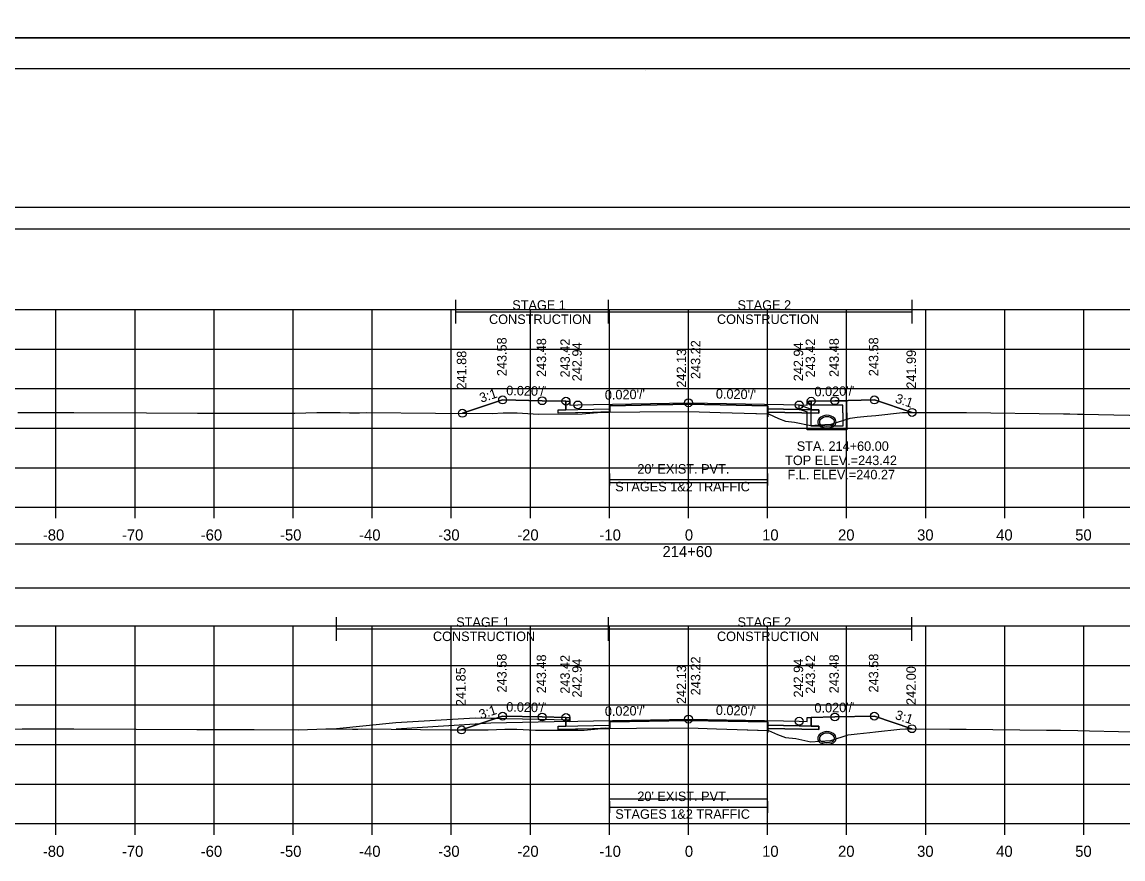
# Model space of a CAD drawing. Extents: x 1369627 to 1374022, y 380035 to 398173.
# Drawn here: x 1372014.2 to 1372153.5, y 383348.4 to 383454.2 of the extents above; entities that cross this region are included whole.
import ezdxf

# ---------------------------------------------------------------- set-up
doc = ezdxf.new("R2010")
doc.units = 0
for name, color, linetype in [('Default', 7, 'Continuous'), ('R_Alt Surface', 7, 'Continuous'), ('R_Axis', 7, 'Continuous'), ('R_Axis Annot', 7, 'Continuous'), ('R_Border', 7, 'Continuous'), ('R_Drive', 7, 'Continuous'), ('R_Exist Surface', 7, 'Continuous'), ('R_Fin Surface', 7, 'Continuous'), ('R_Grid', 7, 'Continuous'), ('R_MOT', 7, 'Continuous'), ('R_No Plot', 7, 'Continuous'), ('R_Water', 7, 'Continuous'), ('R_Water Annot', 7, 'Continuous'), ('R_Xsect Elev', 7, 'Continuous'), ('R_Xsect Slope', 7, 'Continuous'), ('T_Vehicle Path Lt Minor', 7, 'Continuous'), ('T_Vehicle Path Rt', 7, 'Continuous')]:
    doc.layers.add(name, color=color, linetype=linetype)

msp = doc.modelspace()

# ---------------------------------------------------------------- linework, layer by layer
at = {"layer": 'Default'}
for p, q in [((1372088.56, 383395.58), (1372088.56, 383397.08)), ((1372108.56, 383395.58), (1372108.56, 383397.08)), ((1372088.56, 383396.33), (1372108.56, 383396.33)), ((1372088.56, 383354.18), (1372088.56, 383355.68)), ((1372088.56, 383354.93), (1372108.56, 383354.93)), ((1372108.56, 383354.18), (1372108.56, 383355.68))]:
    msp.add_line(p, q, dxfattribs=at)
for points in [[(1371948.53, 383428.01), (1372248.53, 383428.01), (1372248.53, 383430.71), (1371948.53, 383430.71)], [(1371948.53, 383382.64), (1372248.53, 383382.64), (1372248.53, 383388.16), (1371948.53, 383388.16)]]:
    msp.add_lwpolyline(points, close=True, dxfattribs=at)
at = {"layer": 'R_Alt Surface'}
for points in [[(1372083.03, 383406.25), (1372083.03, 383405.15), (1372084.53, 383405.18), (1372088.56, 383405.26), (1372088.56, 383405.67), (1372098.53, 383405.87), (1372108.56, 383405.67), (1372108.56, 383405.26), (1372112.53, 383405.18), (1372114.03, 383405.15), (1372114.03, 383406.25)], [(1372083.03, 383366.25), (1372083.03, 383365.15), (1372084.53, 383365.18), (1372088.56, 383365.26), (1372088.56, 383365.68), (1372098.53, 383365.88), (1372108.56, 383365.68), (1372108.56, 383365.26), (1372112.53, 383365.18), (1372114.03, 383365.15), (1372114.03, 383366.25)]]:
    msp.add_lwpolyline(points, dxfattribs=at)
for points in [[(1372082.03, 383405.13), (1372083.03, 383405.15), (1372084.53, 383405.18), (1372088.56, 383405.26), (1372088.56, 383404.84), (1372082.03, 383404.71)], [(1372115.03, 383405.13), (1372114.03, 383405.15), (1372112.53, 383405.18), (1372108.56, 383405.26), (1372108.56, 383404.84), (1372115.03, 383404.71)], [(1372082.03, 383365.13), (1372083.03, 383365.15), (1372084.53, 383365.18), (1372088.56, 383365.26), (1372088.56, 383364.84), (1372082.03, 383364.71)], [(1372115.03, 383365.13), (1372114.03, 383365.15), (1372112.53, 383365.18), (1372108.56, 383365.26), (1372108.56, 383364.84), (1372115.03, 383364.71)]]:
    msp.add_lwpolyline(points, close=True, dxfattribs=at)
at = {"layer": 'R_Axis'}
for p, q in [((1371948.53, 383392.83), (1372248.53, 383392.83)), ((1372018.53, 383391.43), (1372018.53, 383392.83)), ((1372028.53, 383391.43), (1372028.53, 383392.83)), ((1372038.53, 383391.43), (1372038.53, 383392.83)), ((1372048.53, 383391.43), (1372048.53, 383392.83)), ((1372058.53, 383391.43), (1372058.53, 383392.83)), ((1372068.53, 383391.43), (1372068.53, 383392.83)), ((1372078.53, 383391.43), (1372078.53, 383392.83)), ((1372088.53, 383391.43), (1372088.53, 383392.83)), ((1372098.53, 383391.43), (1372098.53, 383392.83)), ((1372108.53, 383391.43), (1372108.53, 383392.83)), ((1372118.53, 383391.43), (1372118.53, 383392.83)), ((1372128.53, 383391.43), (1372128.53, 383392.83)), ((1372138.53, 383391.43), (1372138.53, 383392.83)), ((1372148.53, 383391.43), (1372148.53, 383392.83)), ((1371948.53, 383352.83), (1372248.53, 383352.83)), ((1372018.53, 383351.43), (1372018.53, 383352.83)), ((1372028.53, 383351.43), (1372028.53, 383352.83)), ((1372038.53, 383351.43), (1372038.53, 383352.83)), ((1372048.53, 383351.43), (1372048.53, 383352.83)), ((1372058.53, 383351.43), (1372058.53, 383352.83)), ((1372068.53, 383351.43), (1372068.53, 383352.83)), ((1372078.53, 383351.43), (1372078.53, 383352.83)), ((1372088.53, 383351.43), (1372088.53, 383352.83)), ((1372098.53, 383351.43), (1372098.53, 383352.83)), ((1372108.53, 383351.43), (1372108.53, 383352.83)), ((1372118.53, 383351.43), (1372118.53, 383352.83)), ((1372128.53, 383351.43), (1372128.53, 383352.83)), ((1372138.53, 383351.43), (1372138.53, 383352.83)), ((1372148.53, 383351.43), (1372148.53, 383352.83))]:
    msp.add_line(p, q, dxfattribs=at)
at = {"layer": 'R_Border'}
for p, q in [((1371940.53, 383448.29), (1372256.71, 383448.29)), ((1372093.05, 383448.03), (1372093.05, 383448.03)), ((1372093.05, 383448.03), (1372093.05, 383448.03))]:
    msp.add_line(p, q, dxfattribs=at)
at = {"layer": 'R_Drive'}
for p, q in [((1372071.53, 383366.16), (1372061.53, 383365.56)), ((1372083.53, 383365.92), (1372071.53, 383366.16)), ((1372083.53, 383365.75), (1372083.53, 383365.92)), ((1372061.53, 383365.56), (1372054.03, 383364.81))]:
    msp.add_line(p, q, dxfattribs=at)
at = {"layer": 'R_Exist Surface'}
for points in [[(1372013.7, 383404.79), (1372016.11, 383404.8), (1372020.78, 383404.8), (1372029.96, 383404.77), (1372036.41, 383404.73), (1372044.12, 383404.73), (1372048.72, 383404.71), (1372051.53, 383404.8), (1372054.49, 383404.79), (1372055.65, 383404.78), (1372056.92, 383404.78), (1372057.8, 383404.81), (1372066.54, 383404.71), (1372073.69, 383404.7), (1372075.07, 383404.76), (1372076.33, 383404.76), (1372076.86, 383404.78), (1372079.57, 383404.6), (1372085.06, 383404.63), (1372087.43, 383404.85), (1372087.98, 383404.87), (1372088.48, 383404.84), (1372092.38, 383404.91), (1372098.56, 383404.95), (1372102.52, 383404.81), (1372108.64, 383404.62), (1372109.92, 383404.04), (1372110.81, 383403.7), (1372111.92, 383403.58), (1372113.99, 383403.17), (1372114.99, 383403.23), (1372116.56, 383403.33), (1372118.96, 383404.09), (1372119.84, 383404.21), (1372121.11, 383404.34), (1372122.22, 383404.44), (1372125.61, 383404.81), (1372126.24, 383404.82), (1372130.83, 383404.81), (1372133.12, 383404.79), (1372133.67, 383404.79), (1372145.95, 383404.63), (1372146.74, 383404.62), (1372147.73, 383404.61), (1372148.39, 383404.59), (1372160.19, 383404.33)], [(1372008.64, 383364.73), (1372014.25, 383364.8), (1372015.59, 383364.8), (1372020.77, 383364.8), (1372028.68, 383364.78), (1372036.33, 383364.72), (1372043.58, 383364.73), (1372049.2, 383364.7), (1372052.64, 383364.81), (1372054.64, 383364.8), (1372056.05, 383364.79), (1372056.72, 383364.79), (1372057.18, 383364.8), (1372068.4, 383364.68), (1372073.2, 383364.67), (1372075.29, 383364.76), (1372076.38, 383364.76), (1372076.83, 383364.77), (1372079.16, 383364.63), (1372085.34, 383364.65), (1372087.41, 383364.84), (1372088.04, 383364.88), (1372088.48, 383364.84), (1372091.96, 383364.9), (1372098.56, 383364.95), (1372102.09, 383364.83), (1372108.63, 383364.62), (1372109.78, 383364.1), (1372110.81, 383363.72), (1372112.1, 383363.57), (1372114.02, 383363.19), (1372115.14, 383363.26), (1372116.55, 383363.35), (1372118.72, 383364.04), (1372119.84, 383364.18), (1372121.45, 383364.36), (1372122.16, 383364.42), (1372125.26, 383364.76), (1372125.98, 383364.83), (1372131.6, 383364.79), (1372133.65, 383364.78), (1372143.8, 383364.65), (1372145.56, 383364.64), (1372147.77, 383364.6), (1372149.23, 383364.55), (1372160.23, 383364.32)]]:
    msp.add_lwpolyline(points, dxfattribs=at)
at = {"layer": 'R_Fin Surface'}
for points in [[(1372069.93, 383404.71), (1372075.02, 383406.4), (1372080.02, 383406.3), (1372083.02, 383406.24), (1372083.52, 383406.24), (1372083.53, 383405.74), (1372084.53, 383405.76), (1372086.53, 383405.8), (1372098.53, 383406.04), (1372110.53, 383405.8), (1372112.53, 383405.76), (1372113.53, 383405.74), (1372113.54, 383406.24), (1372114.04, 383406.24), (1372117.04, 383406.3), (1372122.04, 383406.4), (1372126.8, 383404.82)], [(1372069.83, 383364.68), (1372075.02, 383366.41), (1372080.02, 383366.31), (1372083.02, 383366.25), (1372083.52, 383366.25), (1372083.53, 383365.75), (1372084.53, 383365.77), (1372086.53, 383365.81), (1372098.53, 383366.05), (1372110.53, 383365.81), (1372112.53, 383365.77), (1372113.53, 383365.75), (1372113.54, 383366.25), (1372114.04, 383366.25), (1372117.04, 383366.31), (1372122.04, 383366.41), (1372126.78, 383364.83)]]:
    msp.add_lwpolyline(points, dxfattribs=at)
at = {"layer": 'R_Grid'}
for p, q in [((1371948.53, 383417.83), (1372248.53, 383417.83)), ((1372018.53, 383392.83), (1372018.53, 383417.83)), ((1372028.53, 383392.83), (1372028.53, 383417.83)), ((1372038.53, 383392.83), (1372038.53, 383417.83)), ((1372048.53, 383392.83), (1372048.53, 383417.83)), ((1372058.53, 383392.83), (1372058.53, 383417.83)), ((1372068.53, 383392.83), (1372068.53, 383417.83)), ((1372078.53, 383392.83), (1372078.53, 383417.83)), ((1372088.53, 383392.83), (1372088.53, 383417.83)), ((1372098.53, 383392.83), (1372098.53, 383417.83)), ((1372108.53, 383392.83), (1372108.53, 383417.83)), ((1372118.53, 383392.83), (1372118.53, 383417.83)), ((1372128.53, 383392.83), (1372128.53, 383417.83)), ((1372138.53, 383392.83), (1372138.53, 383417.83)), ((1372148.53, 383392.83), (1372148.53, 383417.83)), ((1371948.53, 383412.83), (1372248.53, 383412.83)), ((1371948.53, 383407.83), (1372248.53, 383407.83)), ((1371948.53, 383402.83), (1372248.53, 383402.83)), ((1371948.53, 383397.83), (1372248.53, 383397.83)), ((1371948.53, 383392.83), (1372248.53, 383392.83)), ((1371948.53, 383377.83), (1372248.53, 383377.83)), ((1372018.53, 383352.83), (1372018.53, 383377.83)), ((1372028.53, 383352.83), (1372028.53, 383377.83)), ((1372038.53, 383352.83), (1372038.53, 383377.83)), ((1372048.53, 383352.83), (1372048.53, 383377.83)), ((1372058.53, 383352.83), (1372058.53, 383377.83)), ((1372068.53, 383352.83), (1372068.53, 383377.83)), ((1372078.53, 383352.83), (1372078.53, 383377.83)), ((1372088.53, 383352.83), (1372088.53, 383377.83)), ((1372098.53, 383352.83), (1372098.53, 383377.83)), ((1372108.53, 383352.83), (1372108.53, 383377.83)), ((1372118.53, 383352.83), (1372118.53, 383377.83)), ((1372128.53, 383352.83), (1372128.53, 383377.83)), ((1372138.53, 383352.83), (1372138.53, 383377.83)), ((1372148.53, 383352.83), (1372148.53, 383377.83)), ((1371948.53, 383372.83), (1372248.53, 383372.83)), ((1371948.53, 383367.83), (1372248.53, 383367.83)), ((1371948.53, 383362.83), (1372248.53, 383362.83)), ((1371948.53, 383357.83), (1372248.53, 383357.83)), ((1371948.53, 383352.83), (1372248.53, 383352.83))]:
    msp.add_line(p, q, dxfattribs=at)
at = {"layer": 'R_MOT'}
for p, q in [((1372069.1, 383416.05), (1372069.1, 383419.05)), ((1372088.4, 383416.05), (1372088.4, 383419.05)), ((1372126.8, 383416.05), (1372126.8, 383419.05)), ((1372069.1, 383417.55), (1372126.8, 383417.55)), ((1372054.03, 383375.95), (1372054.03, 383378.95)), ((1372088.4, 383375.95), (1372088.4, 383378.95)), ((1372126.78, 383375.95), (1372126.78, 383378.95)), ((1372054.03, 383377.45), (1372126.78, 383377.45))]:
    msp.add_line(p, q, dxfattribs=at)
at = {"layer": 'R_No Plot'}
for p, q in [((1371928.13, 383452.19), (1372261.46, 383452.19)), ((1371928.13, 383452.19), (1372261.46, 383452.19)), ((1372073.53, 383365.55), (1372061.54, 383364.75)), ((1372083.53, 383365.75), (1372073.53, 383365.55))]:
    msp.add_line(p, q, dxfattribs=at)
for points in [[(1371928.12, 383665.52), (1372261.46, 383665.52), (1372261.46, 383452.18), (1371928.12, 383452.18)], [(1371928.12, 383452.19), (1372261.46, 383452.19), (1372261.46, 383238.85), (1371928.12, 383238.85)], [(1372174.45, 383448.29), (1372194.07, 383448.29), (1372194.07, 383438.41), (1372210.18, 383438.41), (1372233.38, 383438.41), (1372233.38, 383405.74), (1372256.59, 383405.74), (1372256.71, 383242.83), (1371940.53, 383242.83), (1371940.53, 383448.29)]]:
    msp.add_lwpolyline(points, close=True, dxfattribs=at)
for points in [[(1372088.56, 383395.95), (1372108.56, 383395.95)], [(1372088.56, 383355.95), (1372108.56, 383355.95)]]:
    msp.add_lwpolyline(points, dxfattribs=at)
for centre in [(1372075.02, 383406.4), (1372080.02, 383406.3), (1372083.02, 383406.24), (1372084.53, 383405.76), (1372098.53, 383406.04), (1372112.53, 383405.76), (1372114.04, 383406.24), (1372117.04, 383406.3), (1372122.04, 383406.4), (1372069.93, 383404.71), (1372126.8, 383404.82), (1372075.02, 383366.41), (1372080.02, 383366.31), (1372083.02, 383366.25), (1372098.53, 383366.05), (1372112.53, 383365.77), (1372117.04, 383366.31), (1372122.04, 383366.41), (1372069.83, 383364.68), (1372126.78, 383364.83)]:
    msp.add_circle(centre, 0.5, dxfattribs=at)
at = {"layer": 'R_Water'}
for p, q in [((1372113.71, 383406.08), (1372113.79, 383406.25)), ((1372118.54, 383406.25), (1372113.79, 383406.25)), ((1372118.54, 383404.75), (1372118.54, 383406.25)), ((1372112.54, 383405.77), (1372114.04, 383405.25)), ((1372112.54, 383405.24), (1372113.54, 383404.89)), ((1372113.54, 383404.75), (1372113.54, 383404.89)), ((1372113.71, 383406.08), (1372114.04, 383405.75)), ((1372118.04, 383405.75), (1372114.04, 383405.75)), ((1372114.04, 383404.75), (1372114.04, 383405.25)), ((1372118.04, 383404.75), (1372118.04, 383405.75))]:
    msp.add_line(p, q, dxfattribs=at)
for points in [[(1372112.54, 383405.24), (1372112.54, 383405.77)], [(1372118.54, 383404.75), (1372118.54, 383402.6), (1372116.04, 383402.6), (1372113.54, 383402.6), (1372113.54, 383404.75)], [(1372118.04, 383404.75), (1372118.04, 383403.1), (1372116.04, 383403.1), (1372114.04, 383403.1), (1372114.04, 383404.75)]]:
    msp.add_lwpolyline(points, dxfattribs=at)
for centre, radius, start, end in [((1372115.53, 383403.61), 0.646, 136.3515, 253.9529), ((1372115.53, 383403.61), 0.646, 136.3515, 253.9529), ((1372116.04, 383403.12), 1.35, 43.6485, 136.3515), ((1372116.04, 383403.12), 1.35, 43.6485, 136.3515), ((1372115.53, 383403.61), 0.438, 136.3515, 253.9529), ((1372115.53, 383403.61), 0.438, 136.3515, 253.9529), ((1372116.04, 383403.12), 1.15, 43.6485, 136.3515), ((1372116.04, 383403.12), 1.15, 43.6485, 136.3515), ((1372116.55, 383403.61), 0.438, 286.0471, 43.6485), ((1372116.55, 383403.61), 0.438, 286.0471, 43.6485), ((1372116.55, 383403.61), 0.646, 286.0471, 43.6485), ((1372116.55, 383403.61), 0.646, 286.0471, 43.6485), ((1372116.04, 383405.39), 2.5, 253.9529, 286.0471), ((1372116.04, 383405.39), 2.5, 253.9529, 286.0471), ((1372116.04, 383405.39), 2.29, 253.9529, 286.0471), ((1372116.04, 383405.39), 2.29, 253.9529, 286.0471), ((1372116.04, 383363.12), 1.35, 43.6485, 136.3515), ((1372116.04, 383363.12), 1.35, 43.6485, 136.3515), ((1372115.53, 383363.61), 0.646, 136.3515, 253.9529), ((1372115.53, 383363.61), 0.646, 136.3515, 253.9529), ((1372115.53, 383363.61), 0.438, 136.3515, 253.9529), ((1372115.53, 383363.61), 0.438, 136.3515, 253.9529), ((1372116.04, 383363.12), 1.15, 43.6485, 136.3515), ((1372116.04, 383363.12), 1.15, 43.6485, 136.3515), ((1372116.04, 383365.39), 2.29, 253.9529, 286.0471), ((1372116.04, 383365.39), 2.29, 253.9529, 286.0471), ((1372116.55, 383363.61), 0.438, 286.0471, 43.6485), ((1372116.55, 383363.61), 0.438, 286.0471, 43.6485), ((1372116.55, 383363.61), 0.646, 286.0471, 43.6485), ((1372116.55, 383363.61), 0.646, 286.0471, 43.6485), ((1372116.04, 383365.39), 2.5, 253.9529, 286.0471), ((1372116.04, 383365.39), 2.5, 253.9529, 286.0471)]:
    msp.add_arc(centre, radius, start, end, dxfattribs=at)
at = {"layer": 'R_Xsect Elev'}
for p, q in [((1372098.53, 383404.95), (1372098.53, 383414.95)), ((1372098.53, 383364.95), (1372098.53, 383374.95))]:
    msp.add_line(p, q, dxfattribs=at)
at = {"layer": 'T_Vehicle Path Lt Minor'}
for p, q in [((1372071.53, 383366.16), (1372061.53, 383365.56)), ((1372069.83, 383364.68), (1372074.11, 383366.1)), ((1372074.11, 383366.1), (1372071.53, 383366.16)), ((1372061.53, 383365.56), (1372054.03, 383364.81))]:
    msp.add_line(p, q, dxfattribs=at)
msp.add_lwpolyline([(1372054.03, 383364.81), (1372054.64, 383364.8), (1372056.05, 383364.79), (1372056.72, 383364.79), (1372057.18, 383364.8), (1372068.4, 383364.68), (1372069.83, 383364.68)], dxfattribs=at)
at = {"layer": 'T_Vehicle Path Rt'}
for p, q in [((1372083.03, 383405.15), (1372083.03, 383406.24)), ((1372114.04, 383406.24), (1372114.03, 383405.15)), ((1372087.04, 383404.81), (1372088.47, 383404.84)), ((1372088.56, 383405.26), (1372088.56, 383404.84)), ((1372108.56, 383405.26), (1372108.56, 383404.27)), ((1372108.56, 383404.84), (1372108.56, 383405.26)), ((1372108.56, 383404.62), (1372108.56, 383404.84)), ((1372108.56, 383404.84), (1372108.56, 383404.62)), ((1372087.04, 383404.81), (1372082.03, 383404.71)), ((1372108.56, 383404.62), (1372108.64, 383404.62)), ((1372083.03, 383365.15), (1372083.03, 383366.25)), ((1372114.04, 383366.25), (1372114.03, 383365.15)), ((1372087.08, 383364.81), (1372082.03, 383364.71)), ((1372087.08, 383364.81), (1372088.48, 383364.84)), ((1372088.56, 383365.26), (1372088.56, 383364.85)), ((1372108.56, 383365.68), (1372108.56, 383364.34)), ((1372108.56, 383364.84), (1372108.56, 383365.26)), ((1372108.56, 383364.62), (1372108.56, 383364.84)), ((1372108.56, 383364.84), (1372108.56, 383364.62))]:
    msp.add_line(p, q, dxfattribs=at)
for points in [[(1372083.03, 383406.24), (1372083.02, 383406.24), (1372080.02, 383406.3), (1372075.02, 383406.4), (1372069.93, 383404.71)], [(1372126.8, 383404.82), (1372122.04, 383406.4), (1372117.04, 383406.3), (1372114.04, 383406.24)], [(1372082.03, 383404.71), (1372082.03, 383405.13), (1372083.03, 383405.15)], [(1372088.47, 383404.84), (1372087.98, 383404.87), (1372087.43, 383404.85), (1372087.04, 383404.81)], [(1372108.56, 383405.26), (1372108.56, 383405.67), (1372098.53, 383405.87), (1372088.56, 383405.67), (1372088.56, 383405.26)], [(1372088.56, 383404.84), (1372092.38, 383404.91), (1372098.56, 383404.95), (1372102.52, 383404.81), (1372108.56, 383404.62)], [(1372088.56, 383404.84), (1372088.56, 383404.84)], [(1372114.03, 383405.15), (1372115.03, 383405.13), (1372115.03, 383404.71), (1372108.56, 383404.84)], [(1372108.64, 383404.62), (1372109.92, 383404.04), (1372110.81, 383403.7), (1372111.92, 383403.58), (1372113.99, 383403.17), (1372114.99, 383403.23), (1372116.56, 383403.33), (1372118.96, 383404.09), (1372119.84, 383404.21), (1372121.11, 383404.34), (1372122.22, 383404.44), (1372125.61, 383404.81), (1372126.24, 383404.82), (1372126.8, 383404.82)], [(1372069.93, 383404.71), (1372073.69, 383404.7), (1372075.07, 383404.76), (1372076.33, 383404.76), (1372076.86, 383404.78), (1372079.57, 383404.6), (1372085.06, 383404.63), (1372087.04, 383404.81)], [(1372083.03, 383366.25), (1372083.02, 383366.25), (1372080.02, 383366.31), (1372075.02, 383366.41), (1372069.83, 383364.68)], [(1372108.56, 383365.26), (1372108.56, 383365.68), (1372098.53, 383365.88), (1372088.56, 383365.68), (1372088.56, 383365.26)], [(1372126.78, 383364.83), (1372122.04, 383366.41), (1372117.04, 383366.31), (1372114.04, 383366.25)], [(1372069.83, 383364.68), (1372073.2, 383364.67), (1372075.29, 383364.76), (1372076.38, 383364.76), (1372076.83, 383364.77), (1372079.16, 383364.63), (1372085.34, 383364.65), (1372087.08, 383364.81)], [(1372082.03, 383364.71), (1372082.03, 383365.13), (1372083.03, 383365.15)], [(1372088.48, 383364.84), (1372088.04, 383364.88), (1372087.41, 383364.84), (1372087.08, 383364.81)], [(1372088.48, 383364.84), (1372088.48, 383364.84)], [(1372088.56, 383364.85), (1372091.96, 383364.9), (1372098.56, 383364.95), (1372102.09, 383364.83), (1372108.56, 383364.62)], [(1372114.03, 383365.15), (1372115.03, 383365.13), (1372115.03, 383364.71), (1372108.56, 383364.84)], [(1372108.56, 383364.62), (1372108.63, 383364.62), (1372109.78, 383364.1), (1372110.81, 383363.72), (1372112.1, 383363.57), (1372114.02, 383363.19), (1372115.14, 383363.26), (1372116.55, 383363.35), (1372118.72, 383364.04), (1372119.84, 383364.18), (1372121.45, 383364.36), (1372122.16, 383364.42), (1372125.26, 383364.76), (1372125.98, 383364.83), (1372126.78, 383364.83)]]:
    msp.add_lwpolyline(points, dxfattribs=at)

# ---------------------------------------------------------------- texts
at = {"layer": 'R_Axis Annot'}
for s, height, p in [("20' EXIST. PVT.", 1.2, (1372092.06, 383397.08)), ('STAGES 1&2 TRAFFIC', 1.2, (1372089.26, 383394.84)), ('-80', 1.4, (1372016.87, 383388.63)), ('-70', 1.4, (1372026.87, 383388.63)), ('-60', 1.4, (1372036.84, 383388.63)), ('-50', 1.4, (1372046.87, 383388.63)), ('-40', 1.4, (1372056.87, 383388.63)), ('-30', 1.4, (1372066.87, 383388.63)), ('-20', 1.4, (1372076.87, 383388.63)), ('-10', 1.4, (1372087.27, 383388.63)), ('0', 1.4, (1372098.07, 383388.63)), ('10', 1.4, (1372107.84, 383388.63)), ('20', 1.4, (1372117.44, 383388.63)), ('30', 1.4, (1372127.44, 383388.63)), ('40', 1.4, (1372137.44, 383388.63)), ('50', 1.4, (1372147.44, 383388.63)), ('214+60', 1.4, (1372095.24, 383386.53)), ("20' EXIST. PVT.", 1.2, (1372092.06, 383355.68)), ('STAGES 1&2 TRAFFIC', 1.2, (1372089.27, 383353.44)), ('-80', 1.4, (1372016.87, 383348.63)), ('-70', 1.4, (1372026.87, 383348.63)), ('-60', 1.4, (1372036.84, 383348.63)), ('-50', 1.4, (1372046.87, 383348.63)), ('-40', 1.4, (1372056.87, 383348.63)), ('-30', 1.4, (1372066.87, 383348.63)), ('-20', 1.4, (1372076.87, 383348.63)), ('-10', 1.4, (1372087.27, 383348.63)), ('0', 1.4, (1372098.07, 383348.63)), ('10', 1.4, (1372107.84, 383348.63)), ('20', 1.4, (1372117.44, 383348.63)), ('30', 1.4, (1372127.44, 383348.63)), ('40', 1.4, (1372137.44, 383348.63)), ('50', 1.4, (1372147.44, 383348.63))]:
    msp.add_text(s, height=height, dxfattribs=at).set_placement(p)
at = {"layer": 'R_MOT'}
for s, p in [('STAGE 1', (1372076.24, 383417.8)), ('STAGE 2', (1372104.73, 383417.8)), ('CONSTRUCTION', (1372073.3, 383416)), ('CONSTRUCTION', (1372102.13, 383416)), ('STAGE 1', (1372069.15, 383377.71)), ('STAGE 2', (1372104.73, 383377.71)), ('CONSTRUCTION', (1372066.21, 383375.91)), ('CONSTRUCTION', (1372102.13, 383375.91))]:
    msp.add_text(s, height=1.2, dxfattribs=at).set_placement(p)
at = {"layer": 'R_Water Annot'}
for s, p in [('STA. 214+60.00', (1372112.22, 383399.96)), ('TOP ELEV.=243.42', (1372110.75, 383398.16)), ('F.L. ELEV.=240.27', (1372111.05, 383396.36))]:
    msp.add_text(s, height=1.2, dxfattribs=at).set_placement(p)
at = {"layer": 'R_Xsect Elev'}
for s, p in [('243.58', (1372075.52, 383409.4)), ('243.48', (1372080.52, 383409.3)), ('243.42', (1372083.52, 383409.24)), ('242.94', (1372085.03, 383408.76)), ('243.22', (1372100.03, 383409.04)), ('242.94', (1372113.03, 383408.76)), ('243.42', (1372114.54, 383409.24)), ('243.48', (1372117.54, 383409.3)), ('243.58', (1372122.54, 383409.4)), ('241.88', (1372070.43, 383407.71)), ('242.13', (1372098.23, 383407.95)), ('241.99', (1372127.3, 383407.82)), ('243.58', (1372075.52, 383369.41)), ('243.58', (1372122.54, 383369.41)), ('243.48', (1372080.52, 383369.31)), ('243.42', (1372083.52, 383369.25)), ('242.94', (1372085.03, 383368.77)), ('242.13', (1372098.23, 383367.95)), ('243.22', (1372100.03, 383369.05)), ('242.94', (1372113.03, 383368.77)), ('243.42', (1372114.54, 383369.25)), ('243.48', (1372117.54, 383369.31)), ('241.85', (1372070.33, 383367.68)), ('242.00', (1372127.28, 383367.83))]:
    msp.add_text(s, height=1.2, rotation=90, dxfattribs=at).set_placement(p)
at = {"layer": 'R_Xsect Slope'}
for s, rotation, p in [('3:1', 18.4332, (1372072.32, 383406.03)), ("0.020'/'", 358.8542, (1372075.47, 383407)), ("0.020'/'", 1.1458, (1372087.96, 383406.43)), ("0.020'/'", 358.8542, (1372101.98, 383406.58)), ("0.020'/'", 1.1458, (1372114.47, 383406.85)), ('3:1', 341.5668, (1372124.58, 383406.09)), ('3:1', 18.4332, (1372072.26, 383366.01)), ("0.020'/'", 358.8542, (1372075.47, 383367)), ("0.020'/'", 1.1458, (1372087.96, 383366.43)), ("0.020'/'", 358.8542, (1372101.98, 383366.58)), ("0.020'/'", 1.1458, (1372114.47, 383366.85)), ('3:1', 341.5668, (1372124.57, 383366.09))]:
    msp.add_text(s, height=1.2, rotation=rotation, dxfattribs=at).set_placement(p)

doc.saveas('drawing.dxf')
